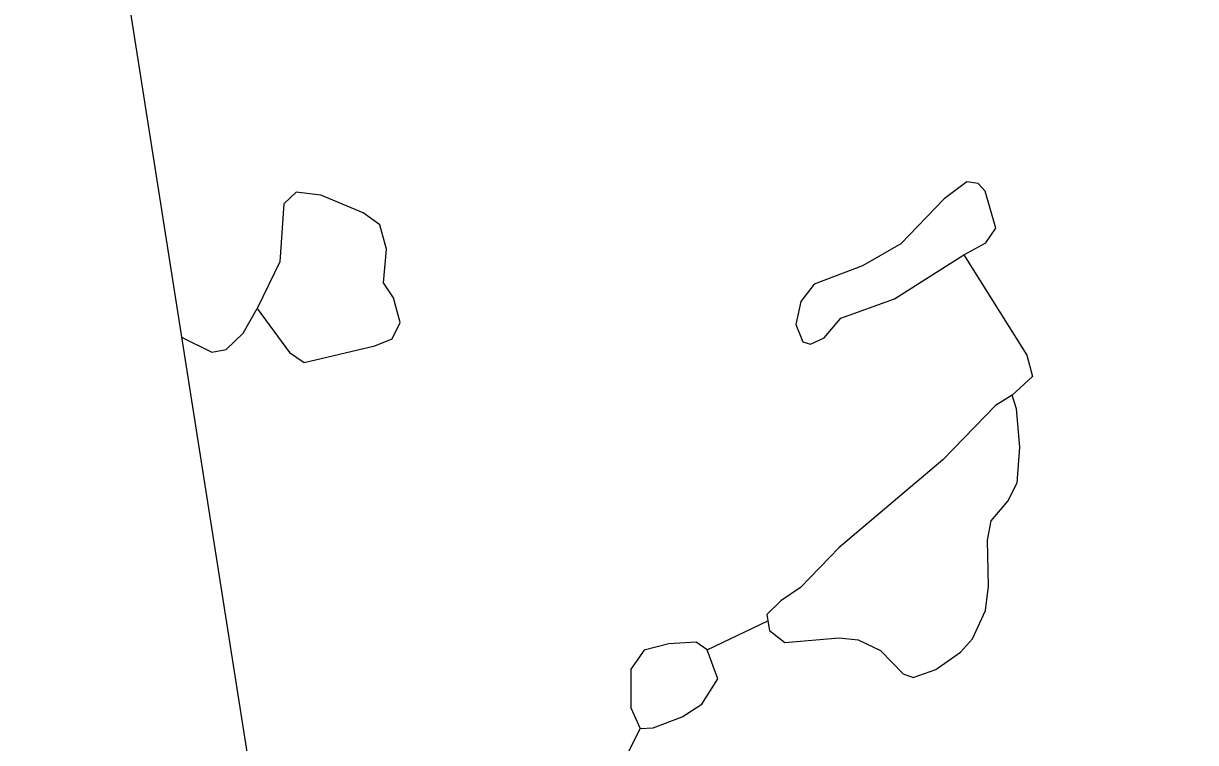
# Model space of a CAD drawing. Extents: x 643342 to 646936, y 5873857 to 5876103.
# Drawn here: x 646331.1 to 646411.7, y 5875348.7 to 5875398.2 of the extents above; entities that cross this region are included whole.
import ezdxf

# ---------------------------------------------------------------- set-up
doc = ezdxf.new("R2010")
doc.units = 0
doc.layers.add('Niveau 63', color=7, linetype='Continuous')

msp = doc.modelspace()

# ---------------------------------------------------------------- linework, layer by layer
at = {"layer": 'Niveau 63'}
for p, q in [((646395.961, 5875387.325), (646394.405, 5875386.149)), ((646396.749, 5875387.206), (646395.961, 5875387.325)), ((646397.237, 5875386.675), (646396.749, 5875387.206)), ((646397.961, 5875384.137), (646397.237, 5875386.675)), ((646394.405, 5875386.149), (646391.43, 5875383.049)), ((646397.271, 5875383.117), (646397.961, 5875384.137)), ((646391.43, 5875383.049), (646388.793, 5875381.54)), ((646395.757, 5875382.312), (646397.271, 5875383.117)), ((646390.992, 5875379.275), (646395.757, 5875382.312)), ((646388.793, 5875381.54), (646385.467, 5875380.288)), ((646356.523, 5875379.338), (646355.835, 5875380.364)), ((646385.467, 5875380.288), (646384.542, 5875379.09)), ((646356.971, 5875377.647), (646356.523, 5875379.338)), ((646387.293, 5875377.944), (646390.992, 5875379.275)), ((646386.15, 5875376.589), (646387.293, 5875377.944)), ((646356.418, 5875376.528), (646356.971, 5875377.647)), ((646355.24, 5875376.039), (646356.418, 5875376.528)), ((646384.674, 5875376.317), (646385.206, 5875376.157)), ((646385.206, 5875376.157), (646386.15, 5875376.589)), ((646399.079, 5875372.651), (646397.938, 5875371.925)), ((646399.393, 5875371.688), (646399.079, 5875372.651)), ((646397.649, 5875363.983), (646398.792, 5875365.338)), ((646397.39, 5875362.667), (646397.649, 5875363.983)), ((646397.463, 5875359.5), (646397.39, 5875362.667)), ((646387.186, 5875362.155), (646384.524, 5875359.388)), ((646384.524, 5875359.388), (646383.167, 5875358.486)), ((646383.167, 5875358.486), (646382.202, 5875357.544)), ((646382.202, 5875357.544), (646382.27, 5875357.11)), ((646378.112, 5875355.099), (646382.27, 5875357.11)), ((646378.112, 5875355.099), (646382.27, 5875357.11)), ((646378.112, 5875355.099), (646382.27, 5875357.11)), ((646382.27, 5875357.11), (646382.396, 5875356.441)), ((646387.192, 5875355.94), (646388.489, 5875355.8)), ((646378.112, 5875355.099), (646377.341, 5875355.626)), ((646378.831, 5875353.107), (646378.112, 5875355.099)), ((646395.528, 5875354.944), (646396.355, 5875355.864)), ((646393.834, 5875353.746), (646395.528, 5875354.944)), ((646372.856, 5875353.766), (646372.848, 5875351.112)), ((646392.28, 5875353.198), (646393.834, 5875353.746)), ((646377.746, 5875351.377), (646378.831, 5875353.107)), ((646391.592, 5875353.454), (646392.28, 5875353.198)), ((646372.848, 5875351.112), (646373.496, 5875349.696)), ((646376.387, 5875350.495), (646377.746, 5875351.377)), ((646374.381, 5875349.734), (646376.387, 5875350.495)), ((646373.496, 5875349.696), (646374.381, 5875349.734))]:
    msp.add_line(p, q, dxfattribs=at)
msp.add_lwpolyline([(646368.355, 5875208.692), (646684.467, 5875258.426), (646647.166, 5875495.51), (646331.055, 5875445.776)], close=True, dxfattribs=at)
for points in [[(646348.703, 5875381.813), (646347.142, 5875378.611), (646349.36, 5875375.579), (646350.36, 5875374.886), (646355.24, 5875376.039), (646356.418, 5875376.528), (646356.971, 5875377.647), (646356.523, 5875379.338), (646355.835, 5875380.364), (646356.037, 5875382.683), (646355.589, 5875384.374), (646354.429, 5875385.184), (646351.523, 5875386.407), (646349.832, 5875386.607), (646348.963, 5875385.822), (646348.703, 5875381.813)], [(646351.523, 5875386.407), (646349.832, 5875386.607), (646348.963, 5875385.822)], [(646395.757, 5875382.312), (646397.271, 5875383.117), (646397.961, 5875384.137), (646397.237, 5875386.675), (646396.749, 5875387.206), (646395.961, 5875387.325), (646394.405, 5875386.149), (646391.43, 5875383.049), (646388.793, 5875381.54), (646385.467, 5875380.288), (646384.542, 5875379.09), (646384.205, 5875377.498), (646384.674, 5875376.317), (646385.206, 5875376.157), (646386.15, 5875376.589), (646387.293, 5875377.944), (646390.992, 5875379.275), (646395.757, 5875382.312)], [(646348.963, 5875385.822), (646348.703, 5875381.813), (646347.142, 5875378.611)], [(646355.589, 5875384.374), (646354.429, 5875385.184), (646351.523, 5875386.407)], [(646355.835, 5875380.364), (646356.037, 5875382.683), (646355.589, 5875384.374)], [(646395.757, 5875382.312), (646400.107, 5875375.384), (646400.498, 5875373.927), (646399.079, 5875372.651)], [(646341.934, 5875376.629), (646344.01, 5875375.608), (646344.995, 5875375.783), (646346.176, 5875376.9), (646347.142, 5875378.611)], [(646347.142, 5875378.611), (646349.36, 5875375.579), (646350.36, 5875374.886), (646355.24, 5875376.039)], [(646384.542, 5875379.09), (646384.205, 5875377.498), (646384.674, 5875376.317)], [(646399.393, 5875371.688), (646399.079, 5875372.651), (646397.938, 5875371.925), (646394.314, 5875368.196), (646387.186, 5875362.155), (646384.524, 5875359.388), (646383.167, 5875358.486), (646382.202, 5875357.544), (646382.27, 5875357.11), (646382.396, 5875356.441), (646383.437, 5875355.613), (646387.192, 5875355.94), (646388.489, 5875355.8), (646390.022, 5875355.07), (646391.592, 5875353.454), (646392.28, 5875353.198), (646393.834, 5875353.746), (646395.528, 5875354.944), (646396.355, 5875355.864), (646397.264, 5875357.809), (646397.463, 5875359.5), (646397.39, 5875362.667), (646397.649, 5875363.983), (646398.792, 5875365.338), (646399.442, 5875366.614), (646399.625, 5875369.052), (646399.393, 5875371.688)], [(646397.938, 5875371.925), (646394.314, 5875368.196), (646387.186, 5875362.155)], [(646398.792, 5875365.338), (646399.442, 5875366.614), (646399.625, 5875369.052), (646399.393, 5875371.688)], [(646396.355, 5875355.864), (646397.264, 5875357.809), (646397.463, 5875359.5)], [(646382.396, 5875356.441), (646383.437, 5875355.613), (646387.192, 5875355.94)], [(646378.112, 5875355.099), (646377.341, 5875355.626), (646375.453, 5875355.531), (646373.762, 5875355.083), (646372.856, 5875353.766), (646372.848, 5875351.112), (646373.496, 5875349.696), (646374.381, 5875349.734), (646376.387, 5875350.495), (646377.746, 5875351.377), (646378.831, 5875353.107), (646378.112, 5875355.099)], [(646377.341, 5875355.626), (646375.453, 5875355.531), (646373.762, 5875355.083), (646372.856, 5875353.766)], [(646388.489, 5875355.8), (646390.022, 5875355.07), (646391.592, 5875353.454)], [(646368.963, 5875344.022), (646370.556, 5875344.961), (646371.838, 5875346.337), (646373.496, 5875349.696)]]:
    msp.add_lwpolyline(points, dxfattribs=at)

doc.saveas('drawing.dxf')
